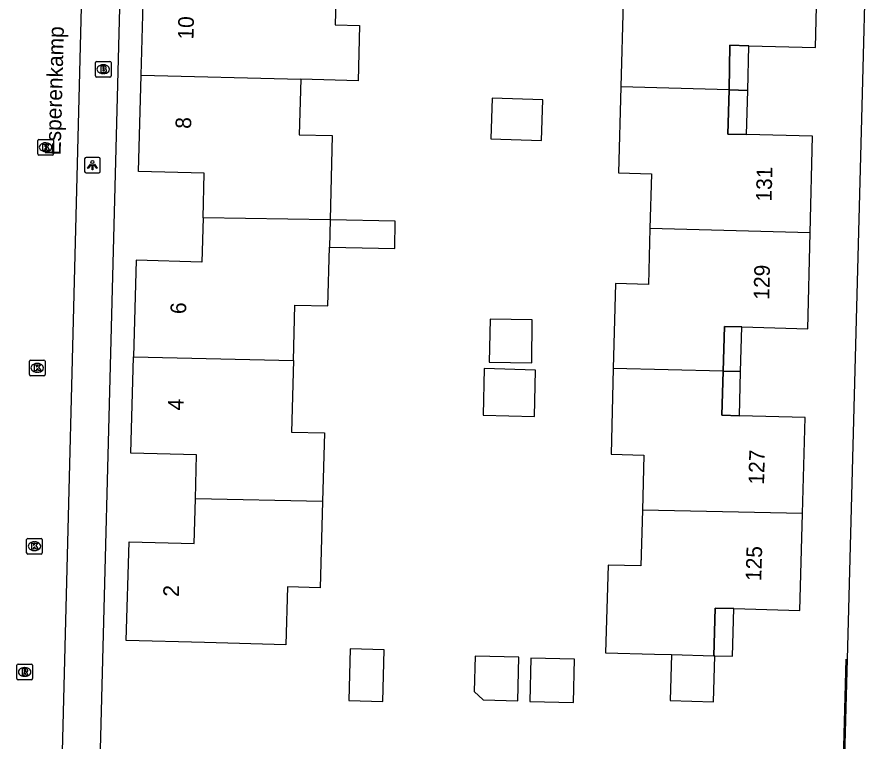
# Model space of a CAD drawing. Extents: x 162082 to 163393, y 388091 to 388632.
# Drawn here: x 162269.5 to 162323.5, y 388303.5 to 388349.8 of the extents above; entities that cross this region are included whole.
import ezdxf

# ---------------------------------------------------------------- set-up
doc = ezdxf.new("R2010")
doc.units = 0
for name, color, linetype in [('IMGEO_Brandkraan', 7, 'Continuous'), ('IMGEO_Kolk', 7, 'Continuous'), ('IMGEO_Lichtpunt', 7, 'Continuous'), ('IMGEO_Muur', 7, 'Continuous'), ('IMGEO_Openbare_ruimte_label', 7, 'Continuous'), ('IMGEO_Pand', 7, 'Continuous'), ('IMGEO_Pand_nummerreeks', 7, 'Continuous'), ('IMGEO_Pand_overbouw', 7, 'Continuous'), ('IMGEO_Rijbaan_lokaal_open', 7, 'Continuous'), ('IMGEO_Rioolput', 7, 'Continuous'), ('IMGEO_Voetpad_open', 7, 'Continuous')]:
    doc.layers.add(name, color=color, linetype=linetype)

msp = doc.modelspace()

# ---------------------------------------------------------------- linework, layer by layer
at = {"layer": 'IMGEO_Brandkraan'}
for p, q in [((162274.513, 388346.001), (162274.513, 388346.853)), ((162274.588, 388346.927), (162275.44, 388346.927)), ((162275.001, 388346.707), (162275.026, 388346.707)), ((162275.514, 388346.853), (162275.514, 388346.001)), ((162275.024, 388346.147), (162274.999, 388346.147)), ((162275.44, 388345.927), (162274.588, 388345.927))]:
    msp.add_line(p, q, dxfattribs=at)
for points in [[(162274.513, 388346.001), (162274.513, 388346.853)], [(162274.588, 388346.927), (162275.44, 388346.927)], [(162274.861, 388346.627), (162274.861, 388346.227), (162275.074, 388346.227)], [(162275.092, 388346.627), (162274.861, 388346.627)], [(162275.04, 388346.546), (162274.986, 388346.546), (162274.986, 388346.47)], [(162275.514, 388346.853), (162275.514, 388346.001)], [(162274.986, 388346.47), (162275.039, 388346.47)], [(162275.048, 388346.394), (162274.986, 388346.394), (162274.986, 388346.313)], [(162274.986, 388346.313), (162275.048, 388346.313)], [(162275.44, 388345.927), (162274.588, 388345.927)]]:
    msp.add_lwpolyline(points, dxfattribs=at)
for centre, radius, start, end in [((162274.59, 388346.851), 0.0765, 91.552, 178.448), ((162274.59, 388346.851), 0.0765, 91.552, 178.448), ((162275.041, 388346.508), 0.0379, 267.8285, 90.9355), ((162275.096, 388346.482), 0.145, 59.4692, 91.5367), ((162275.121, 388346.529), 0.0922, 285.5137, 58.1501), ((162275.438, 388346.851), 0.0765, 1.552, 88.448), ((162275.438, 388346.851), 0.0765, 1.552, 88.448), ((162274.59, 388346.003), 0.0765, 181.552, 268.448), ((162274.59, 388346.003), 0.0765, 181.552, 268.448), ((162275.049, 388346.353), 0.0404, 269.8759, 90.5077), ((162275.08, 388346.478), 0.251, 268.6676, 293.5347), ((162275.126, 388346.337), 0.105, 301.3115, 78.989), ((162275.438, 388346.003), 0.0765, 271.552, 358.448), ((162275.438, 388346.003), 0.0765, 271.552, 358.448)]:
    msp.add_arc(centre, radius, start, end, dxfattribs=at)
for centre, major_axis, ratio, start_param, end_param in [((162275, 388346.427), (-0.387, 0.002), 0.722429, 4.712389, 7.853982), ((162275.025, 388346.427), (-0.39, 0.002), 0.717154, 1.570796, 4.712389)]:
    msp.add_ellipse(centre, major_axis=major_axis, ratio=ratio, start_param=start_param, end_param=end_param, dxfattribs=at)
at = {"layer": 'IMGEO_Kolk'}
for p, q in [((162270.827, 388341.012), (162270.827, 388341.864)), ((162270.902, 388341.938), (162271.754, 388341.938)), ((162271.315, 388341.718), (162271.34, 388341.718)), ((162271.828, 388341.864), (162271.828, 388341.012)), ((162271.338, 388341.158), (162271.313, 388341.158)), ((162271.754, 388340.938), (162270.902, 388340.938)), ((162270.292, 388326.902), (162270.292, 388327.754)), ((162270.367, 388327.828), (162271.219, 388327.828)), ((162271.293, 388327.754), (162271.293, 388326.902)), ((162270.78, 388327.608), (162270.805, 388327.608)), ((162271.219, 388326.828), (162270.367, 388326.828)), ((162270.803, 388327.048), (162270.778, 388327.048)), ((162270.116, 388315.498), (162270.116, 388316.35)), ((162270.191, 388316.424), (162271.043, 388316.424)), ((162271.117, 388316.35), (162271.117, 388315.498)), ((162270.604, 388316.204), (162270.629, 388316.204)), ((162271.043, 388315.424), (162270.191, 388315.424)), ((162270.627, 388315.644), (162270.602, 388315.644))]:
    msp.add_line(p, q, dxfattribs=at)
for points in [[(162270.827, 388341.012), (162270.827, 388341.864)], [(162270.902, 388341.938), (162271.754, 388341.938)], [(162271.828, 388341.864), (162271.828, 388341.012)], [(162271.148, 388341.638), (162271.271, 388341.638), (162271.271, 388341.487), (162271.401, 388341.638), (162271.565, 388341.638), (162271.419, 388341.487), (162271.572, 388341.238), (162271.42, 388341.238), (162271.335, 388341.402), (162271.271, 388341.335), (162271.271, 388341.238), (162271.148, 388341.238), (162271.148, 388341.638)], [(162271.754, 388340.938), (162270.902, 388340.938)], [(162270.292, 388326.902), (162270.292, 388327.754)], [(162270.367, 388327.828), (162271.219, 388327.828)], [(162271.293, 388327.754), (162271.293, 388326.902)], [(162270.613, 388327.528), (162270.736, 388327.528), (162270.736, 388327.377), (162270.866, 388327.528), (162271.03, 388327.528), (162270.884, 388327.377), (162271.037, 388327.128), (162270.885, 388327.128), (162270.8, 388327.292), (162270.736, 388327.225), (162270.736, 388327.128), (162270.613, 388327.128), (162270.613, 388327.528)], [(162271.219, 388326.828), (162270.367, 388326.828)], [(162270.116, 388315.498), (162270.116, 388316.35)], [(162270.191, 388316.424), (162271.043, 388316.424)], [(162271.117, 388316.35), (162271.117, 388315.498)], [(162270.437, 388316.124), (162270.56, 388316.124), (162270.56, 388315.973), (162270.69, 388316.124), (162270.854, 388316.124), (162270.708, 388315.973), (162270.861, 388315.724), (162270.709, 388315.724), (162270.624, 388315.888), (162270.56, 388315.821), (162270.56, 388315.724), (162270.437, 388315.724), (162270.437, 388316.124)], [(162271.043, 388315.424), (162270.191, 388315.424)]]:
    msp.add_lwpolyline(points, dxfattribs=at)
for centre, start, end in [((162270.904, 388341.862), 91.552, 178.448), ((162270.904, 388341.862), 91.552, 178.448), ((162271.752, 388341.862), 1.552, 88.448), ((162271.752, 388341.862), 1.552, 88.448), ((162270.904, 388341.014), 181.552, 268.448), ((162270.904, 388341.014), 181.552, 268.448), ((162271.752, 388341.014), 271.552, 358.448), ((162271.752, 388341.014), 271.552, 358.448), ((162270.369, 388327.752), 91.552, 178.448), ((162270.369, 388327.752), 91.552, 178.448), ((162271.217, 388327.752), 1.552, 88.448), ((162271.217, 388327.752), 1.552, 88.448), ((162270.369, 388326.904), 181.552, 268.448), ((162270.369, 388326.904), 181.552, 268.448), ((162271.217, 388326.904), 271.552, 358.448), ((162271.217, 388326.904), 271.552, 358.448), ((162270.193, 388316.348), 91.552, 178.448), ((162270.193, 388316.348), 91.552, 178.448), ((162271.041, 388316.348), 1.552, 88.448), ((162271.041, 388316.348), 1.552, 88.448), ((162270.193, 388315.5), 181.552, 268.448), ((162270.193, 388315.5), 181.552, 268.448), ((162271.041, 388315.5), 271.552, 358.448), ((162271.041, 388315.5), 271.552, 358.448)]:
    msp.add_arc(centre, 0.0765, start, end, dxfattribs=at)
for centre, major_axis, ratio, start_param, end_param in [((162271.314, 388341.438), (-0.387, 0.002), 0.722429, 4.712389, 7.853982), ((162271.339, 388341.438), (-0.39, 0.002), 0.717154, 1.570796, 4.712389), ((162270.779, 388327.328), (-0.387, 0.002), 0.722429, 4.712389, 7.853982), ((162270.804, 388327.328), (-0.39, 0.002), 0.717154, 1.570796, 4.712389), ((162270.603, 388315.924), (-0.387, 0.002), 0.722429, 4.712389, 7.853982), ((162270.628, 388315.924), (-0.39, 0.002), 0.717154, 1.570796, 4.712389)]:
    msp.add_ellipse(centre, major_axis=major_axis, ratio=ratio, start_param=start_param, end_param=end_param, dxfattribs=at)
at = {"layer": 'IMGEO_Lichtpunt'}
for p, q in [((162273.825, 388340.695), (162273.825, 388339.888)), ((162273.825, 388340.695), (162273.825, 388339.888)), ((162274.727, 388340.79), (162273.919, 388340.79)), ((162274.727, 388340.79), (162273.919, 388340.79)), ((162274.821, 388339.888), (162274.821, 388340.695)), ((162274.821, 388339.888), (162274.821, 388340.695)), ((162273.919, 388339.794), (162274.727, 388339.794)), ((162273.919, 388339.794), (162274.727, 388339.794))]:
    msp.add_line(p, q, dxfattribs=at)
for points in [[(162274.199, 388340.359), (162274.238, 388340.331), (162274.05, 388340.069), (162274.012, 388340.096), (162274.199, 388340.359)], [(162274.301, 388340.311), (162274.348, 388340.311), (162274.348, 388339.989), (162274.301, 388339.989), (162274.301, 388340.311)], [(162274.411, 388340.331), (162274.449, 388340.358), (162274.636, 388340.096), (162274.597, 388340.068), (162274.411, 388340.331)]]:
    msp.add_lwpolyline(points, dxfattribs=at)
msp.add_circle((162274.324, 388340.493), 0.0994, dxfattribs=at)
for centre, start, end in [((162273.919, 388340.695), 90, 180), ((162273.919, 388340.695), 90, 180), ((162274.727, 388340.695), 0, 90), ((162274.727, 388340.695), 0, 90), ((162273.919, 388339.888), 180, 270), ((162273.919, 388339.888), 180, 270), ((162274.727, 388339.888), 270, 0), ((162274.727, 388339.888), 270, 360)]:
    msp.add_arc(centre, 0.0946, start, end, dxfattribs=at)
at = {"layer": 'IMGEO_Muur'}
msp.add_lwpolyline([(162322.512, 388308.69), (162322.096, 388293.451)], dxfattribs=at)
at = {"layer": 'IMGEO_Pand'}
for points in [[(162277.44, 388346.042), (162277.604, 388352.213), (162281.814, 388352.105), (162281.886, 388354.941)], [(162289.997, 388354.7), (162289.853, 388349.262), (162291.402, 388349.222), (162291.309, 388345.685), (162287.65, 388345.78)], [(162310.462, 388354.21), (162310.367, 388350.656), (162308.267, 388350.712), (162308.121, 388345.29)], [(162315.037, 388345.106), (162315.1, 388347.957), (162316.301, 388347.928), (162320.558, 388347.826), (162320.715, 388353.97)], [(162281.401, 388336.931), (162281.476, 388339.772), (162277.277, 388339.883), (162277.44, 388346.042)], [(162277.44, 388346.042), (162287.65, 388345.78)], [(162287.65, 388345.78), (162287.556, 388342.239), (162289.665, 388342.183), (162289.522, 388336.79)], [(162308.121, 388345.29), (162307.974, 388339.795), (162310.073, 388339.738), (162309.979, 388336.231)], [(162315.037, 388345.106), (162308.121, 388345.29)], [(162320.232, 388335.968), (162320.381, 388342.147), (162316.163, 388342.249), (162314.962, 388342.278), (162315.037, 388345.106)], [(162299.89, 388344.575), (162299.811, 388341.975), (162303.046, 388341.877), (162303.125, 388344.477), (162299.89, 388344.575)], [(162281.401, 388336.931), (162281.326, 388334.094), (162277.122, 388334.206), (162276.955, 388328.034)], [(162289.522, 388336.79), (162281.401, 388336.931)], [(162289.476, 388335.042), (162293.665, 388334.969), (162293.695, 388336.718), (162289.522, 388336.79)], [(162289.522, 388336.79), (162289.476, 388335.042)], [(162309.979, 388336.231), (162309.883, 388332.66), (162307.783, 388332.716), (162307.637, 388327.291)], [(162320.232, 388335.968), (162309.979, 388336.231)], [(162314.663, 388327.118), (162314.745, 388329.977), (162315.864, 388329.945), (162320.083, 388329.824), (162320.232, 388335.968)], [(162287.173, 388327.79), (162287.267, 388331.341), (162289.377, 388331.286), (162289.476, 388335.042)], [(162299.759, 388330.44), (162299.695, 388327.691), (162302.423, 388327.641), (162302.449, 388330.391), (162299.759, 388330.44)], [(162280.911, 388318.957), (162280.987, 388321.767), (162276.788, 388321.88), (162276.955, 388328.034)], [(162276.955, 388328.034), (162287.173, 388327.79)], [(162287.173, 388327.79), (162287.052, 388323.223), (162289.161, 388323.167), (162289.045, 388318.78)], [(162299.304, 388324.309), (162302.589, 388324.22), (162302.668, 388327.19), (162299.384, 388327.278), (162299.304, 388324.309)], [(162307.637, 388327.291), (162307.49, 388321.799), (162309.589, 388321.742), (162309.494, 388318.221)], [(162314.663, 388327.118), (162307.637, 388327.291)], [(162319.742, 388318.012), (162319.918, 388324.145), (162315.7, 388324.267), (162314.582, 388324.299), (162314.663, 388327.118)], [(162289.045, 388318.78), (162288.899, 388313.27), (162286.789, 388313.325), (162286.691, 388309.626), (162281.483, 388309.763), (162276.484, 388309.895), (162276.667, 388316.203), (162280.834, 388316.09), (162280.911, 388318.957)], [(162289.045, 388318.78), (162280.911, 388318.957)], [(162309.494, 388318.221), (162309.399, 388314.664), (162307.299, 388314.72), (162307.148, 388309.102), (162310.267, 388309.018), (162311.355, 388308.989)], [(162319.742, 388318.012), (162309.494, 388318.221)], [(162314.065, 388308.916), (162314.147, 388311.964), (162315.346, 388311.932), (162319.564, 388311.819), (162319.742, 388318.012)], [(162290.713, 388306.054), (162292.901, 388305.996), (162292.988, 388309.3), (162290.801, 388309.358), (162290.713, 388306.054)], [(162298.744, 388306.637), (162299.31, 388306.089), (162301.525, 388306.031), (162301.599, 388308.822), (162298.804, 388308.896), (162298.744, 388306.637)], [(162302.288, 388305.998), (162305.081, 388305.924), (162305.154, 388308.692), (162302.361, 388308.766), (162302.288, 388305.998)], [(162311.355, 388308.989), (162311.276, 388306.046), (162314.045, 388305.972), (162314.124, 388308.914), (162314.065, 388308.916)], [(162311.355, 388308.989), (162314.065, 388308.916)]]:
    msp.add_lwpolyline(points, dxfattribs=at)
at = {"layer": 'IMGEO_Pand_overbouw'}
for points in [[(162316.301, 388347.928), (162315.1, 388347.957), (162315.037, 388345.106), (162316.232, 388345.074)], [(162316.232, 388345.074), (162315.037, 388345.106), (162314.962, 388342.278), (162316.163, 388342.249)], [(162315.864, 388329.945), (162314.745, 388329.977), (162314.663, 388327.118), (162315.782, 388327.09)], [(162315.782, 388327.09), (162314.663, 388327.118), (162314.582, 388324.299), (162315.7, 388324.267)], [(162315.346, 388311.932), (162314.147, 388311.964), (162314.065, 388308.916), (162315.265, 388308.884)]]:
    msp.add_lwpolyline(points, close=True, dxfattribs=at)
at = {"layer": 'IMGEO_Rijbaan_lokaal_open'}
msp.add_lwpolyline([(162271.94, 388284.429), (162273.918, 388362.117)], dxfattribs=at)
at = {"layer": 'IMGEO_Rioolput'}
for p, q in [((162269.491, 388307.456), (162269.491, 388308.308)), ((162269.566, 388308.382), (162270.418, 388308.382)), ((162270.492, 388308.308), (162270.492, 388307.456)), ((162269.979, 388308.162), (162270.004, 388308.162)), ((162270.418, 388307.382), (162269.566, 388307.382)), ((162270.002, 388307.602), (162269.977, 388307.602))]:
    msp.add_line(p, q, dxfattribs=at)
for points in [[(162269.491, 388307.456), (162269.491, 388308.308)], [(162269.566, 388308.382), (162270.418, 388308.382)], [(162270.492, 388308.308), (162270.492, 388307.456)], [(162270.08, 388308.08), (162269.828, 388308.082), (162269.828, 388307.682)], [(162269.828, 388307.682), (162269.952, 388307.682), (162269.952, 388307.844), (162269.963, 388307.844)], [(162270.006, 388308.001), (162269.952, 388308.001), (162269.952, 388307.92)], [(162269.952, 388307.92), (162270.004, 388307.92)], [(162270.01, 388307.815), (162270.081, 388307.682), (162270.221, 388307.682), (162270.156, 388307.808)], [(162270.418, 388307.382), (162269.566, 388307.382)]]:
    msp.add_lwpolyline(points, dxfattribs=at)
for centre, radius, start, end in [((162269.568, 388308.306), 0.0765, 91.552, 178.448), ((162269.568, 388308.306), 0.0765, 91.552, 178.448), ((162270.416, 388308.306), 0.0765, 1.552, 88.448), ((162270.416, 388308.306), 0.0765, 1.552, 88.448), ((162269.962, 388307.791), 0.0533, 26.0293, 88.6989), ((162269.988, 388308.109), 0.19, 274.7715, 282.9687), ((162270.012, 388307.905), 0.0964, 77.0061, 93.1865), ((162270.026, 388307.962), 0.0378, 276.6634, 79.6772), ((162270.079, 388307.97), 0.109, 350.3612, 89.416), ((162270.077, 388307.97), 0.112, 277.5842, 350.9817), ((162270.061, 388307.755), 0.108, 29.5134, 73.7905), ((162269.568, 388307.458), 0.0765, 181.552, 268.448), ((162269.568, 388307.458), 0.0765, 181.552, 268.448), ((162270.416, 388307.458), 0.0765, 271.552, 358.448), ((162270.416, 388307.458), 0.0765, 271.552, 358.448)]:
    msp.add_arc(centre, radius, start, end, dxfattribs=at)
for centre, major_axis, ratio, start_param, end_param in [((162269.978, 388307.882), (-0.387, 0.002), 0.722429, 4.712389, 7.853982), ((162270.003, 388307.882), (-0.39, 0.002), 0.717154, 1.570796, 4.712389)]:
    msp.add_ellipse(centre, major_axis=major_axis, ratio=ratio, start_param=start_param, end_param=end_param, dxfattribs=at)
at = {"layer": 'IMGEO_Voetpad_open'}
for points in [[(162324.727, 388389.88), (162323.548, 388344.871), (162322.596, 388308.7), (162322.064, 388289.216), (162321.838, 388282.94)], [(162283.855, 388373.048), (162282.346, 388373.091), (162276.659, 388373.258), (162274.738, 388299.666)]]:
    msp.add_lwpolyline(points, dxfattribs=at)

# ---------------------------------------------------------------- texts
at = {"layer": 'IMGEO_Openbare_ruimte_label'}
msp.add_text('Esperenkamp', height=1, rotation=88.5106, dxfattribs=at).set_placement((162272.287, 388340.912))
at = {"layer": 'IMGEO_Pand_nummerreeks'}
for s, rotation, p in [('10', 88.4808, (162280.782, 388348.312)), ('8', 88.4808, (162280.631, 388342.607)), ('131', 88.6137, (162317.759, 388337.954)), ('129', 88.6137, (162317.607, 388331.679)), ('6', 88.4475, (162280.309, 388330.76)), ('4', 88.4478, (162280.142, 388324.597)), ('127', 88.3558, (162317.275, 388319.85)), ('125', 88.3558, (162317.098, 388313.687)), ('2', 88.3383, (162279.846, 388312.676))]:
    msp.add_text(s, height=1, rotation=rotation, dxfattribs=at).set_placement(p)

doc.saveas('drawing.dxf')
